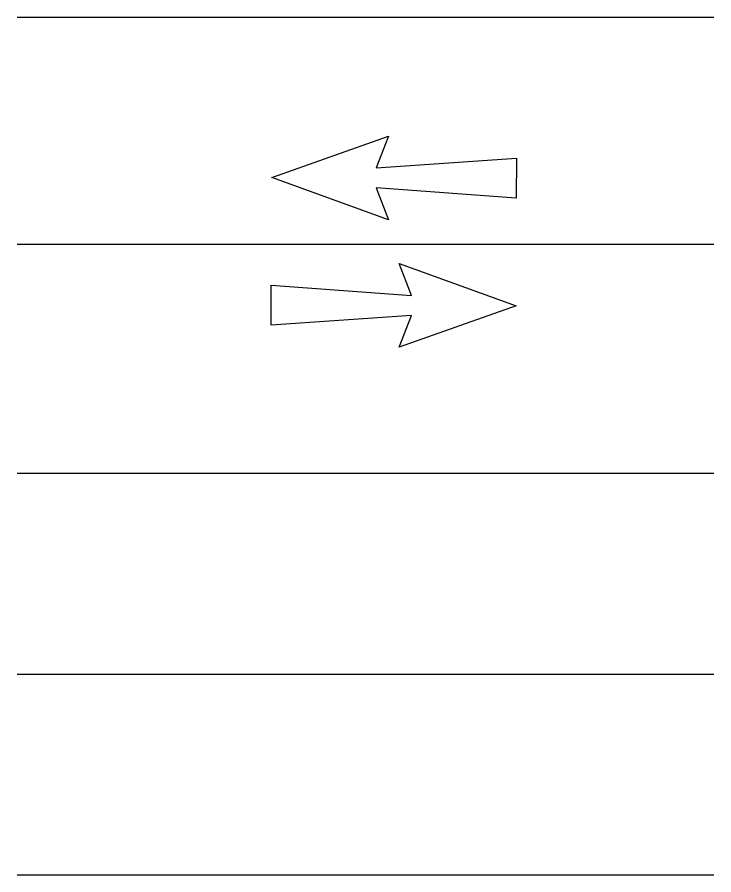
# Model space of a CAD drawing. Extents: x -15 to 405, y -40 to 87.
# Drawn here: x -8.879 to -8.278, y 31.495 to 32.235 of the extents above; entities that cross this region are included whole.
import ezdxf

# ---------------------------------------------------------------- set-up
doc = ezdxf.new("R2010")
doc.units = 0
for name, color, linetype in [('GM_P_State_Location', 7, 'Continuous'), ('GM_X_State_Location', 7, 'Continuous'), ('GM_X_Township_Text', 7, 'Continuous')]:
    doc.layers.add(name, color=color, linetype=linetype)

msp = doc.modelspace()

# ---------------------------------------------------------------- linework, layer by layer
at = {"layer": 'GM_P_State_Location'}
msp.add_line((-8.87878, 31.49497), (-8.27792, 31.49497), dxfattribs=at)
at = {"layer": 'GM_X_State_Location'}
for p, q in [((-8.87878, 32.23491), (-8.27792, 32.23491)), ((-8.65924, 32.09653), (-8.55839, 32.13232)), ((-8.55839, 32.13232), (-8.56916, 32.10492)), ((-8.56916, 32.10492), (-8.44814, 32.11316)), ((-8.44814, 32.11316), (-8.44835, 32.07863)), ((-8.55865, 32.06009), (-8.65924, 32.09653)), ((-8.44835, 32.07863), (-8.56916, 32.08755)), ((-8.56916, 32.08755), (-8.55865, 32.06009)), ((-8.87878, 32.03913), (-8.27792, 32.03913)), ((-8.53854, 31.99489), (-8.5492, 32.02239)), ((-8.5492, 32.02239), (-8.44846, 31.98596)), ((-8.65966, 31.96933), (-8.65966, 32.0037)), ((-8.65966, 32.0037), (-8.53854, 31.99489)), ((-8.44846, 31.98596), (-8.54931, 31.95016)), ((-8.53864, 31.97746), (-8.65966, 31.96933)), ((-8.54931, 31.95016), (-8.53864, 31.97746)), ((-8.87878, 31.84145), (-8.27792, 31.84145))]:
    msp.add_line(p, q, dxfattribs=at)
at = {"layer": 'GM_X_Township_Text'}
msp.add_line((-8.87878, 31.66821), (-8.27792, 31.66821), dxfattribs=at)

doc.saveas('drawing.dxf')
